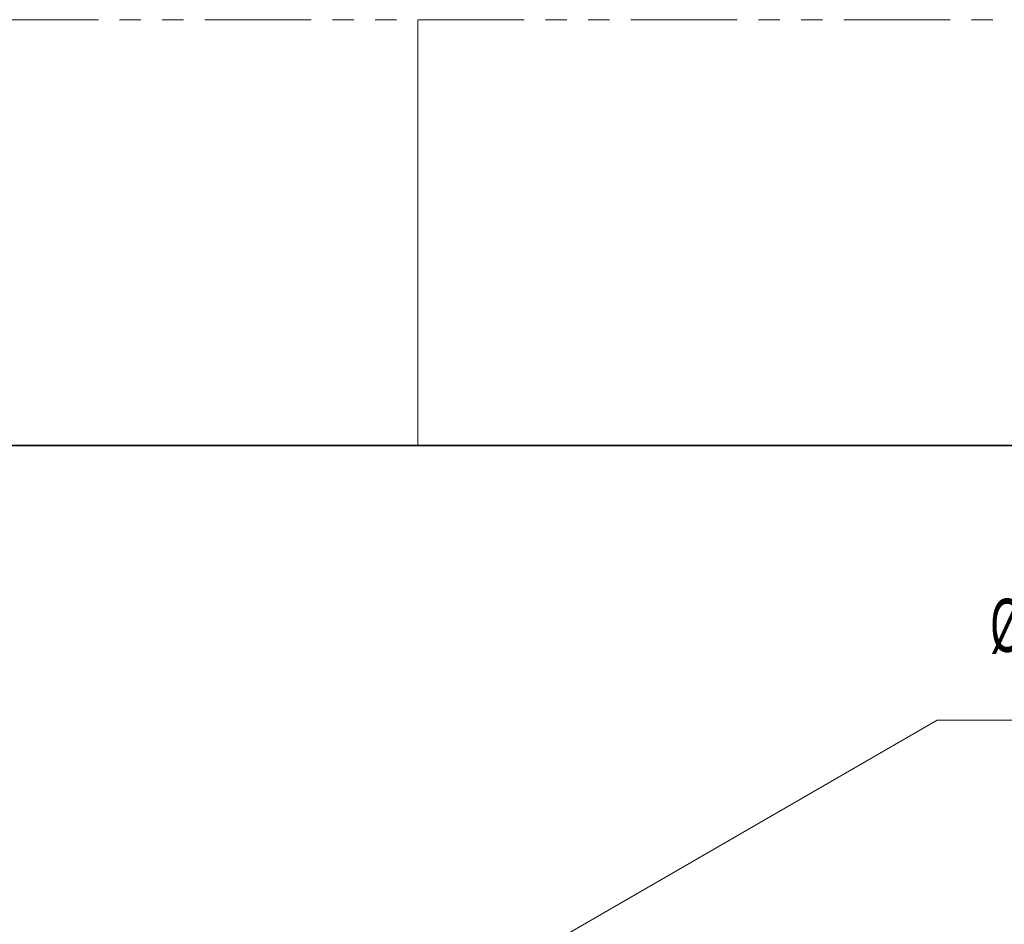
# Model space of a CAD drawing. Header units: millimetres. Extents: x 0 to 1118, y 0 to 864.
# Tile 288 of 339: x 675 to 733, y 810 to 864. Entities that reach past the tile are written whole.
import ezdxf

# ---------------------------------------------------------------- set-up
doc = ezdxf.new("R2010")
doc.units = ezdxf.units.MM
doc.linetypes.add('PHANTOM', pattern=[12.7, 6.35, -1.27, 1.27, -1.27, 1.27, -1.27])
doc.styles.add('SLDTEXTSTYLE0', font='TXT', dxfattribs={"width": 0.605})
doc.dimstyles.new('SLDDIMSTYLE6', dxfattribs={"dimtxt": 3.175, "dimasz": 4.572, "dimexe": 0, "dimexo": 0.0625, "dimgap": 0.79375, "dimtad": 0, "dimtih": 1, "dimtoh": 1, "dimdec": 1, "dimlfac": 4, "dimrnd": 1e-09, "dimzin": 12, "dimdsep": 46, "dimtxsty": 'SLDTEXTSTYLE0', "dimsah": 1, "dimcen": 0, "dimadec": 0, "dimazin": 3, "dimtfac": 1, "dimtofl": 0, "dimtmove": 0, "dimatfit": 3, "dimfxl": 1, "dimfrac": 2, "dimtolj": 1, "dimtzin": 12, "dimarcsym": 0})

# ---------------------------------------------------------------- blocks, each defined once
blk = doc.blocks.new('_D_21')
at = {"color": 7, "linetype": 'Continuous', "lineweight": 0}
for p, q in [((747.95, 829.854), (746.858, 829.854)), ((746.858, 829.854), (746.858, 824.981)), ((751.588, 829.854), (752.679, 829.854)), ((752.679, 829.854), (752.679, 824.981)), ((746.858, 824.981), (747.95, 824.981)), ((752.679, 824.981), (751.588, 824.981)), ((692.123, 800.252), (729.474, 821.817)), ((729.474, 821.817), (735.356, 821.817))]:
    blk.add_line(p, q, dxfattribs=at)
at = {"color": 7, "linetype": 'Continuous', "lineweight": 18}
blk.add_solid([(692.123, 800.252), (696.463, 801.879), (695.701, 803.198)], dxfattribs=at)
at = {"color": 7, "linetype": 'Continuous', "lineweight": 18, "char_height": 3.175, "attachment_point": 1, "style": 'SLDTEXTSTYLE0'}
for s, insert in [('%%c', (732.649, 829.065)), ('21.1', (737.278, 829.074)), ('.8', (747.95, 829.074)), ('BOSS SURFACES', (754.961, 829.074)), ('ACT AS STACKING POINTS', (735.356, 823.474)), ('4 PLACES', (771.215, 818.601))]:
    blk.add_mtext(s, dxfattribs=dict(at, insert=insert))

msp = doc.modelspace()

# ---------------------------------------------------------------- linework, layer by layer
at = {"color": 7, "linetype": 'PHANTOM', "lineweight": 18}
msp.add_line((0, 863.6), (1117.6, 863.6), dxfattribs=at)
at = {"color": 7, "linetype": 'Continuous', "lineweight": 18}
msp.add_line((698.5, 863.6), (698.5, 838.2), dxfattribs=at)
at = {"color": 7, "linetype": 'Continuous', "lineweight": 35}
msp.add_line((12.7, 838.2), (1104.9, 838.2), dxfattribs=at)

# ---------------------------------------------------------------- dimensions: what is measured, and where the dimension line sits
at = {"color": 7, "linetype": 'Continuous', "lineweight": 18}
dim = msp.add_diameter_dim_2p(p1=(687.5545, 797.6149), p2=(692.1228, 800.2524), text='<> BOSS SURFACES\\PACT AS STACKING POINTS\\P4 PLACES', dimstyle='SLDDIMSTYLE6', dxfattribs=at)
dim.commit()
dim.dimension.update_dxf_attribs({"geometry": '_D_21', "text_midpoint": (762.3591, 822.5448), "dimtype": 163})

doc.saveas('drawing.dxf')
